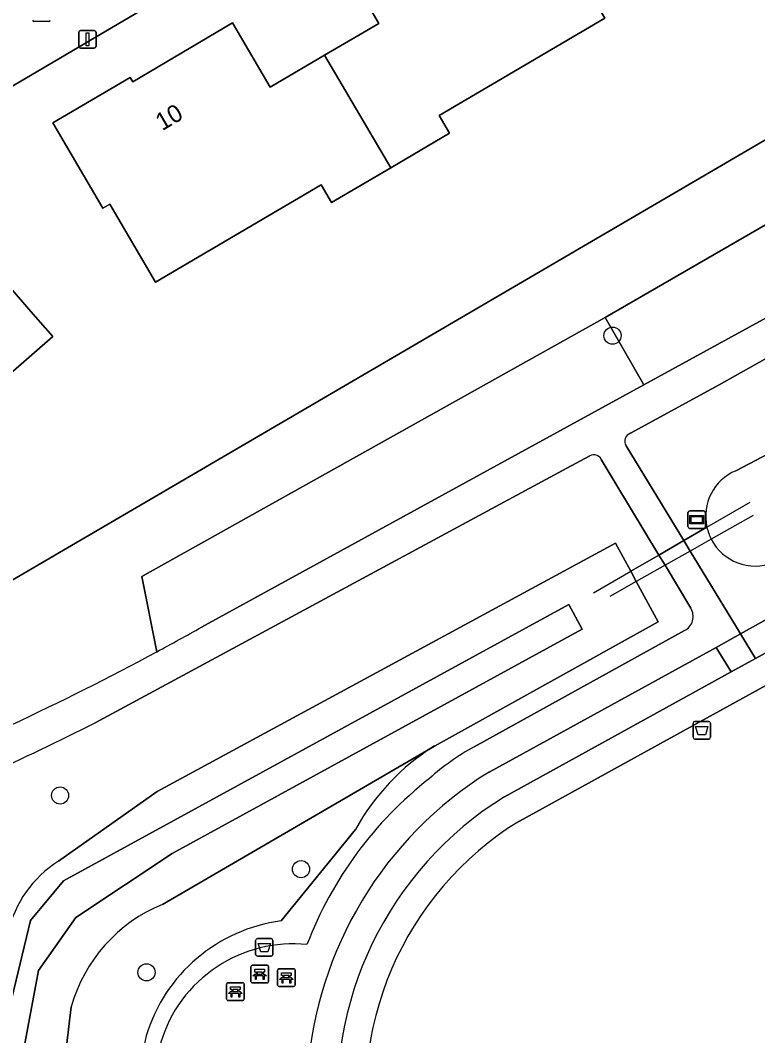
# Model space of a CAD drawing. Extents: x 159352 to 160617, y 385888 to 387323.
# Drawn here: x 160297.1 to 160339.2, y 386364.9 to 386422.7 of the extents above; entities that cross this region are included whole.
import ezdxf

# ---------------------------------------------------------------- set-up
doc = ezdxf.new("R2010")
doc.units = 0
for name, color, linetype in [('IMGEO_Afvalbak', 7, 'Continuous'), ('IMGEO_Bank', 7, 'Continuous'), ('IMGEO_Boom', 7, 'Continuous'), ('IMGEO_Duiker', 7, 'Continuous'), ('IMGEO_Erf', 7, 'Continuous'), ('IMGEO_Groenvoorziening', 7, 'Continuous'), ('IMGEO_Haag', 7, 'Continuous'), ('IMGEO_Hek', 7, 'Continuous'), ('IMGEO_Informatiebord', 7, 'Continuous'), ('IMGEO_Lichtmast', 7, 'Continuous'), ('IMGEO_Oever', 7, 'Continuous'), ('IMGEO_Pand', 7, 'Continuous'), ('IMGEO_Pand_nummerreeks', 7, 'Continuous'), ('IMGEO_Rijbaan_lokaal_open', 7, 'Continuous'), ('IMGEO_Rioolput', 7, 'Continuous'), ('IMGEO_Voetpad_halfverhard', 7, 'Continuous'), ('IMGEO_Waterloop', 7, 'Continuous')]:
    doc.layers.add(name, color=color, linetype=linetype)

msp = doc.modelspace()

# ---------------------------------------------------------------- linework, layer by layer
at = {"layer": 'IMGEO_Afvalbak'}
for p, q in [((160335.485, 386381.852), (160335.485, 386382.652)), ((160335.485, 386382.652), (160335.485, 386381.852)), ((160335.585, 386382.752), (160336.375, 386382.752)), ((160336.375, 386382.752), (160335.585, 386382.752)), ((160336.475, 386382.652), (160336.475, 386381.852)), ((160336.475, 386381.852), (160336.475, 386382.652)), ((160336.375, 386381.752), (160335.585, 386381.752)), ((160335.585, 386381.752), (160336.375, 386381.752)), ((160310.65, 386370.386), (160311.44, 386370.386)), ((160311.44, 386370.386), (160310.65, 386370.386)), ((160310.55, 386369.486), (160310.55, 386370.286)), ((160310.55, 386370.286), (160310.55, 386369.486)), ((160311.54, 386370.286), (160311.54, 386369.486)), ((160311.54, 386369.486), (160311.54, 386370.286)), ((160311.44, 386369.386), (160310.65, 386369.386)), ((160310.65, 386369.386), (160311.44, 386369.386))]:
    msp.add_line(p, q, dxfattribs=at)
for points in [[(160335.628, 386382.466), (160336.332, 386382.466), (160336.183, 386381.996), (160335.777, 386381.996), (160335.628, 386382.466)], [(160310.693, 386370.1), (160311.397, 386370.1), (160311.248, 386369.63), (160310.842, 386369.63), (160310.693, 386370.1)]]:
    msp.add_lwpolyline(points, dxfattribs=at)
for centre, start, end in [((160335.585, 386382.652), 90, 180), ((160335.585, 386382.652), 90, 180), ((160336.375, 386382.652), 0, 90), ((160336.375, 386382.652), 360, 90), ((160335.585, 386381.852), 180, 270), ((160335.585, 386381.852), 180, 270), ((160336.375, 386381.852), 270, 0), ((160336.375, 386381.852), 270, 0), ((160310.65, 386370.286), 90, 180), ((160310.65, 386370.286), 90, 180), ((160311.44, 386370.286), 0, 90), ((160311.44, 386370.286), 360, 90), ((160310.65, 386369.486), 180, 270), ((160310.65, 386369.486), 180, 270), ((160311.44, 386369.486), 270, 0), ((160311.44, 386369.486), 270, 0)]:
    msp.add_arc(centre, 0.1, start, end, dxfattribs=at)
at = {"layer": 'IMGEO_Bank'}
for p, q in [((160310.286, 386367.94), (160310.286, 386368.781)), ((160310.286, 386368.781), (160310.286, 386367.94)), ((160310.361, 386368.865), (160311.202, 386368.865)), ((160311.202, 386368.865), (160310.361, 386368.865)), ((160311.286, 386368.79), (160311.286, 386367.949)), ((160311.286, 386367.949), (160311.286, 386368.79)), ((160311.806, 386367.738), (160311.806, 386368.579)), ((160311.806, 386368.579), (160311.806, 386367.738)), ((160311.881, 386368.663), (160312.722, 386368.663)), ((160312.722, 386368.663), (160311.881, 386368.663)), ((160312.806, 386368.588), (160312.806, 386367.747)), ((160312.806, 386367.747), (160312.806, 386368.588)), ((160310.983, 386368.263), (160310.59, 386368.263)), ((160310.595, 386368.371), (160310.595, 386368.477)), ((160310.639, 386368.477), (160310.639, 386368.371)), ((160310.927, 386368.483), (160310.645, 386368.483)), ((160310.645, 386368.365), (160310.927, 386368.365)), ((160310.933, 386368.371), (160310.933, 386368.477)), ((160310.977, 386368.477), (160310.977, 386368.371)), ((160312.503, 386368.061), (160312.11, 386368.061)), ((160312.115, 386368.169), (160312.115, 386368.275)), ((160312.159, 386368.275), (160312.159, 386368.169)), ((160312.447, 386368.281), (160312.165, 386368.281)), ((160312.165, 386368.163), (160312.447, 386368.163)), ((160312.453, 386368.169), (160312.453, 386368.275)), ((160312.497, 386368.275), (160312.497, 386368.169)), ((160308.897, 386366.94), (160308.897, 386367.781)), ((160308.897, 386367.781), (160308.897, 386366.94)), ((160308.972, 386367.865), (160309.813, 386367.865)), ((160309.813, 386367.865), (160308.972, 386367.865)), ((160309.206, 386367.371), (160309.206, 386367.477)), ((160309.25, 386367.477), (160309.25, 386367.371)), ((160309.538, 386367.483), (160309.256, 386367.483)), ((160309.544, 386367.371), (160309.544, 386367.477)), ((160309.588, 386367.477), (160309.588, 386367.371)), ((160309.897, 386367.79), (160309.897, 386366.949)), ((160309.897, 386366.949), (160309.897, 386367.79)), ((160311.211, 386367.865), (160310.37, 386367.865)), ((160310.37, 386367.865), (160311.211, 386367.865)), ((160312.731, 386367.663), (160311.89, 386367.663)), ((160311.89, 386367.663), (160312.731, 386367.663)), ((160309.822, 386366.865), (160308.981, 386366.865)), ((160308.981, 386366.865), (160309.822, 386366.865)), ((160309.594, 386367.263), (160309.201, 386367.263)), ((160309.256, 386367.365), (160309.538, 386367.365))]:
    msp.add_line(p, q, dxfattribs=at)
for points in [[(160310.589, 386368.483), (160310.503, 386368.483), (160310.503, 386368.644), (160311.066, 386368.644), (160311.066, 386368.483), (160310.983, 386368.483)], [(160310.533, 386368.263), (160310.391, 386368.263), (160310.503, 386368.365), (160310.589, 386368.365)], [(160310.583, 386368.256), (160310.583, 386368.049), (160310.54, 386368.049), (160310.54, 386368.256)], [(160310.983, 386368.365), (160311.066, 386368.365), (160311.178, 386368.263), (160311.039, 386368.263)], [(160311.033, 386368.256), (160311.033, 386368.049), (160310.989, 386368.049), (160310.989, 386368.256)], [(160312.053, 386368.061), (160311.911, 386368.061), (160312.023, 386368.163), (160312.109, 386368.163)], [(160312.109, 386368.281), (160312.023, 386368.281), (160312.023, 386368.442), (160312.586, 386368.442), (160312.586, 386368.281), (160312.503, 386368.281)], [(160312.103, 386368.054), (160312.103, 386367.847), (160312.06, 386367.847), (160312.06, 386368.054)], [(160312.503, 386368.163), (160312.586, 386368.163), (160312.698, 386368.061), (160312.559, 386368.061)], [(160312.553, 386368.054), (160312.553, 386367.847), (160312.509, 386367.847), (160312.509, 386368.054)], [(160309.2, 386367.483), (160309.114, 386367.483), (160309.114, 386367.644), (160309.677, 386367.644), (160309.677, 386367.483), (160309.594, 386367.483)], [(160309.144, 386367.263), (160309.002, 386367.263), (160309.114, 386367.365), (160309.2, 386367.365)], [(160309.194, 386367.256), (160309.194, 386367.049), (160309.151, 386367.049), (160309.151, 386367.256)], [(160309.594, 386367.365), (160309.677, 386367.365), (160309.789, 386367.263), (160309.65, 386367.263)], [(160309.644, 386367.256), (160309.644, 386367.049), (160309.6, 386367.049), (160309.6, 386367.256)]]:
    msp.add_lwpolyline(points, dxfattribs=at)
for centre, radius, start, end in [((160310.364, 386368.787), 0.0779, 92.4484, 184.28452), ((160310.364, 386368.787), 0.0779, 92.4484, 184.28452), ((160311.208, 386368.787), 0.0779, 2.4484, 94.28452), ((160311.208, 386368.787), 0.0779, 2.4484, 94.28452), ((160311.884, 386368.585), 0.0779, 92.4484, 184.28452), ((160311.884, 386368.585), 0.0779, 92.4484, 184.28452), ((160312.728, 386368.585), 0.0779, 2.4484, 94.28452), ((160312.728, 386368.585), 0.0779, 2.4484, 94.28452), ((160310.533, 386368.256), 0.00671, 2.89567, 87.10433), ((160310.59, 386368.256), 0.00671, 92.89567, 177.10433), ((160310.588, 386368.476), 0.00671, 2.89567, 87.10433), ((160310.588, 386368.372), 0.00671, 272.89567, 357.10433), ((160310.645, 386368.476), 0.00671, 92.89567, 177.10433), ((160310.645, 386368.372), 0.00671, 182.89567, 267.10433), ((160310.927, 386368.476), 0.00671, 2.89567, 87.10433), ((160310.927, 386368.372), 0.00671, 272.89567, 357.10433), ((160310.984, 386368.476), 0.00671, 92.89567, 177.10433), ((160310.984, 386368.372), 0.00671, 182.89567, 267.10433), ((160310.982, 386368.256), 0.00671, 2.89567, 87.10433), ((160311.039, 386368.256), 0.00671, 92.89567, 177.10433), ((160312.053, 386368.054), 0.00671, 2.89567, 87.10433), ((160312.11, 386368.054), 0.00671, 92.89567, 177.10433), ((160312.108, 386368.274), 0.00671, 2.89567, 87.10433), ((160312.108, 386368.17), 0.00671, 272.89567, 357.10433), ((160312.165, 386368.274), 0.00671, 92.89567, 177.10433), ((160312.165, 386368.17), 0.00671, 182.89567, 267.10433), ((160312.447, 386368.274), 0.00671, 2.89567, 87.10433), ((160312.447, 386368.17), 0.00671, 272.89567, 357.10433), ((160312.504, 386368.274), 0.00671, 92.89567, 177.10433), ((160312.504, 386368.17), 0.00671, 182.89567, 267.10433), ((160312.502, 386368.054), 0.00671, 2.89567, 87.10433), ((160312.559, 386368.054), 0.00671, 92.89567, 177.10433), ((160308.975, 386367.787), 0.0779, 92.4484, 184.28452), ((160308.975, 386367.787), 0.0779, 92.4484, 184.28452), ((160309.199, 386367.476), 0.00671, 2.89567, 87.10433), ((160309.256, 386367.476), 0.00671, 92.89567, 177.10433), ((160309.538, 386367.476), 0.00671, 2.89567, 87.10433), ((160309.595, 386367.476), 0.00671, 92.89567, 177.10433), ((160309.819, 386367.787), 0.0779, 2.4484, 94.28452), ((160309.819, 386367.787), 0.0779, 2.4484, 94.28452), ((160310.364, 386367.943), 0.0779, 182.4484, 274.28452), ((160310.364, 386367.943), 0.0779, 182.4484, 274.28452), ((160311.208, 386367.943), 0.0779, 272.4484, 4.28452), ((160311.208, 386367.943), 0.0779, 272.4484, 4.28452), ((160311.884, 386367.741), 0.0779, 182.4484, 274.28452), ((160311.884, 386367.741), 0.0779, 182.4484, 274.28452), ((160312.728, 386367.741), 0.0779, 272.4484, 4.28452), ((160312.728, 386367.741), 0.0779, 272.4484, 4.28452), ((160308.975, 386366.943), 0.0779, 182.4484, 274.28452), ((160308.975, 386366.943), 0.0779, 182.4484, 274.28452), ((160309.144, 386367.256), 0.00671, 2.89567, 87.10433), ((160309.201, 386367.256), 0.00671, 92.89567, 177.10433), ((160309.199, 386367.372), 0.00671, 272.89567, 357.10433), ((160309.256, 386367.372), 0.00671, 182.89567, 267.10433), ((160309.538, 386367.372), 0.00671, 272.89567, 357.10433), ((160309.595, 386367.372), 0.00671, 182.89567, 267.10433), ((160309.593, 386367.256), 0.00671, 2.89567, 87.10433), ((160309.65, 386367.256), 0.00671, 92.89567, 177.10433), ((160309.819, 386366.943), 0.0779, 272.4484, 4.28452), ((160309.819, 386366.943), 0.0779, 272.4484, 4.28452)]:
    msp.add_arc(centre, radius, start, end, dxfattribs=at)
at = {"layer": 'IMGEO_Boom'}
for centre in [(160330.894, 386404.728), (160299.406, 386378.536), (160313.141, 386374.338), (160304.333, 386368.463)]:
    msp.add_circle(centre, 0.489, dxfattribs=at)
at = {"layer": 'IMGEO_Duiker'}
msp.add_lwpolyline([(160338.903, 386394.479), (160336.524, 386393.136), (160335.321, 386392.457), (160333.887, 386391.647), (160332.249, 386390.721), (160330.737, 386389.868)], dxfattribs=at)
at = {"layer": 'IMGEO_Erf'}
for points in [[(160354.242, 386455.443), (160347.224, 386451.331), (160348.417, 386449.368), (160294.155, 386417.447), (160275.475, 386439.018), (160275.952, 386439.443), (160277.935, 386446.16), (160261.395, 386465.192), (160260.458, 386464.58), (160235.988, 386447.162), (160271.317, 386406.276), (160288.701, 386386.157), (160367.751, 386432.334)], [(160327.899, 386428.042), (160328.231, 386427.476), (160327.844, 386427.248), (160330.45, 386422.81), (160321.004, 386417.267), (160321.602, 386416.249), (160318.255, 386414.285), (160314.88, 386412.305), (160314.283, 386413.322), (160304.837, 386407.779), (160302.233, 386412.218), (160301.846, 386411.991), (160301.524, 386412.54), (160298.994, 386416.852), (160303.399, 386419.43), (160303.559, 386419.19), (160309.227, 386422.537), (160311.387, 386418.872), (160314.478, 386420.693), (160317.568, 386422.513), (160315.435, 386426.181), (160321.126, 386429.523), (160320.983, 386429.775), (160325.367, 386432.353)], [(160298.984, 386404.671), (160295.089, 386401.287), (160295.385, 386400.948), (160291.12, 386397.243), (160283.447, 386406.077), (160285.048, 386407.468), (160282.556, 386410.337), (160284.218, 386411.781), (160287.992, 386415.06), (160290.489, 386412.19), (160291.402, 386412.968), (160294.361, 386409.535), (160294.597, 386409.715), (160297.878, 386405.942)]]:
    msp.add_lwpolyline(points, close=True, dxfattribs=at)
at = {"layer": 'IMGEO_Groenvoorziening'}
for points in [[(160428.483, 386444.603), (160423.057, 386442.318), (160380.928, 386426.974), (160378.957, 386426.08), (160352.292, 386410.523), (160336.976, 386401.924), (160331.924, 386399.167)], [(160330.466, 386405.753), (160369.946, 386428.579), (160367.751, 386432.334), (160288.701, 386386.157), (160288.146, 386378.9)], [(160304.916, 386386.719), (160304.064, 386391.016), (160330.466, 386405.753)], [(160332.672, 386401.919), (160330.466, 386405.753), (160304.064, 386391.016), (160304.916, 386386.719)], [(160337.922, 386397.033), (160351.244, 386404.006)], [(160307.46, 386388.117), (160332.672, 386401.919)], [(160331.663, 386398.456), (160334.957, 386393.054), (160336.273, 386393.814)], [(160299.308, 386374.795), (160304.946, 386378.764), (160331.057, 386392.909), (160331.93, 386391.307), (160333.533, 386392.233), (160330.249, 386397.679)], [(160329.602, 386397.872), (160328.294, 386397.179), (160301.411, 386382.676)], [(160336.273, 386393.814), (160334.957, 386393.054), (160335.321, 386392.457), (160337.967, 386388.118), (160338.195, 386387.744), (160354.46, 386396.796)], [(160354.46, 386396.796), (160338.195, 386387.744), (160339.049, 386386.343), (160356.287, 386395.837)], [(160335.358, 386389.207), (160333.887, 386391.647), (160333.533, 386392.233), (160331.93, 386391.307), (160332.249, 386390.721), (160333.495, 386388.433), (160320.742, 386381.355)], [(160344.312, 386345.406), (160382.692, 386368.979), (160375.133, 386371.092), (160372.583, 386382.251), (160357.933, 386384.59), (160351.212, 386391.188), (160325.586, 386377.078)], [(160322.999, 386381.313), (160335.001, 386387.924)], [(160324.74, 386378.463), (160337.646, 386385.571), (160336.791, 386386.974), (160323.853, 386379.87)], [(160320.742, 386381.355), (160305.235, 386372.337)], [(160316.247, 386376.598), (160312.016, 386371.396)], [(160312.016, 386371.396), (160316.247, 386376.598)], [(160300.039, 386366.501), (160298.666, 386354.983), (160309.3, 386349.756), (160319.873, 386343.783), (160320.889, 386343.387), (160315.375, 386349.432), (160313.06, 386352.137)]]:
    msp.add_lwpolyline(points, dxfattribs=at)
msp.add_lwpolyline([(160372.334, 386424.495), (160369.946, 386428.579), (160330.466, 386405.753), (160332.672, 386401.919), (160347.079, 386409.806)], close=True, dxfattribs=at)
for centre, radius, start, end in [((160332.058, 386398.714), 0.472, 106.52115, 213.16362), ((160329.843, 386397.498), 0.445, 24.05973, 122.7206), ((160339.013, 386394.442), 2.811, 112.83054, 192.91998), ((160339.059, 386394.46), 2.86, 193.05255, 207.57721), ((160339.026, 386394.412), 2.809, 207.0227, 291.44943), ((160334.567, 386388.736), 0.92, 298.11342, 30.7877), ((160230.514, 386525.126), 157.137, 298.26082, 299.31926), ((160228.274, 386529.205), 161.791, 291.71914, 298.27536), ((160230.361, 386523.365), 157.612, 291.78295, 296.79461), ((160327.652, 386370.324), 13.017, 122.06169, 151.18247), ((160327.652, 386370.324), 13.017, 122.06169, 151.18247), ((160329.866, 386368.974), 14.121, 119.09493, 131.77976), ((160335.395, 386361.225), 21.928, 121.75877, 176.04458), ((160334.02, 386362.195), 21.99, 128.08191, 159.08494), ((160335.295, 386361.364), 20.095, 121.68716, 186.75015), ((160335.192, 386361.416), 18.373, 121.5215, 192.13304), ((160302.823, 386369.266), 6.552, 122.4426, 167.19508), ((160308.643, 386364.071), 8.941, 112.40904, 164.23132), ((160313.233, 386362.168), 9.308, 97.5154, 163.21454), ((160313.233, 386362.168), 9.308, 97.5154, 163.21454), ((160312.674, 386362.325), 7.762, 84.04617, 123.72032), ((160312.614, 386362.256), 7.787, 123.07405, 284.24279), ((160314.246, 386362.313), 10.245, 165.62819, 263.35023), ((160314.246, 386362.313), 10.245, 165.62819, 263.35023)]:
    msp.add_arc(centre, radius, start, end, dxfattribs=at)
at = {"layer": 'IMGEO_Haag'}
for points in [[(160354.46, 386396.796), (160338.195, 386387.744), (160339.049, 386386.343), (160356.287, 386395.837)], [(160324.74, 386378.463), (160337.646, 386385.571), (160336.791, 386386.974), (160323.853, 386379.87)]]:
    msp.add_lwpolyline(points, dxfattribs=at)
for centre, radius, start, end in [((160335.395, 386361.225), 21.928, 121.75877, 176.04458), ((160335.295, 386361.364), 20.095, 121.68716, 186.75015)]:
    msp.add_arc(centre, radius, start, end, dxfattribs=at)
at = {"layer": 'IMGEO_Hek'}
for points in [[(160336.273, 386393.814), (160338.743, 386395.24)], [(160334.957, 386393.054), (160336.273, 386393.814)], [(160333.533, 386392.233), (160334.957, 386393.054)], [(160331.93, 386391.307), (160333.533, 386392.233)], [(160329.817, 386390.087), (160331.93, 386391.307)]]:
    msp.add_lwpolyline(points, dxfattribs=at)
at = {"layer": 'IMGEO_Informatiebord'}
for p, q in [((160335.194, 386393.847), (160335.194, 386394.647)), ((160335.194, 386394.647), (160335.194, 386393.847)), ((160335.294, 386394.747), (160336.084, 386394.747)), ((160336.084, 386394.747), (160335.294, 386394.747)), ((160336.184, 386394.647), (160336.184, 386393.847)), ((160336.184, 386393.847), (160336.184, 386394.647)), ((160336.084, 386393.747), (160335.294, 386393.747)), ((160335.294, 386393.747), (160336.084, 386393.747))]:
    msp.add_line(p, q, dxfattribs=at)
for points in [[(160335.295, 386394.479), (160336.083, 386394.479), (160336.083, 386394.015), (160335.295, 386394.015), (160335.295, 386394.479)], [(160335.36, 386394.414), (160335.36, 386394.08), (160336.018, 386394.08), (160336.018, 386394.414), (160335.36, 386394.414)]]:
    msp.add_lwpolyline(points, dxfattribs=at)
for centre, start, end in [((160335.294, 386394.647), 90, 180), ((160335.294, 386394.647), 90, 180), ((160336.084, 386394.647), 0, 90), ((160336.084, 386394.647), 360, 90), ((160335.294, 386393.847), 180, 270), ((160335.294, 386393.847), 180, 270), ((160336.084, 386393.847), 270, 0), ((160336.084, 386393.847), 270, 0)]:
    msp.add_arc(centre, 0.1, start, end, dxfattribs=at)
at = {"layer": 'IMGEO_Lichtmast'}
for p, q in [((160300.468, 386421.202), (160300.468, 386422.002)), ((160300.468, 386422.002), (160300.468, 386421.202)), ((160300.568, 386422.102), (160301.358, 386422.102)), ((160301.358, 386422.102), (160300.568, 386422.102)), ((160301.458, 386422.002), (160301.458, 386421.202)), ((160301.458, 386421.202), (160301.458, 386422.002)), ((160301.358, 386421.102), (160300.568, 386421.102)), ((160300.568, 386421.102), (160301.358, 386421.102))]:
    msp.add_line(p, q, dxfattribs=at)
msp.add_lwpolyline([(160300.888, 386421.977), (160301.038, 386421.977), (160301.038, 386421.227), (160300.888, 386421.227), (160300.888, 386421.977)], dxfattribs=at)
for centre, start, end in [((160300.568, 386422.002), 90, 180), ((160300.568, 386422.002), 90, 180), ((160301.358, 386422.002), 0, 90), ((160301.358, 386422.002), 360, 90), ((160300.568, 386421.202), 180, 270), ((160300.568, 386421.202), 180, 270), ((160301.358, 386421.202), 270, 0), ((160301.358, 386421.202), 270, 0)]:
    msp.add_arc(centre, 0.1, start, end, dxfattribs=at)
at = {"layer": 'IMGEO_Oever'}
for points in [[(160351.244, 386404.006), (160337.922, 386397.033)], [(160305.235, 386372.337), (160320.742, 386381.355), (160333.495, 386388.433), (160332.249, 386390.721), (160331.93, 386391.307), (160331.057, 386392.909), (160304.946, 386378.764), (160299.308, 386374.795)], [(160293.936, 386355.773), (160297.723, 386371.412), (160299.595, 386373.667), (160328.404, 386389.412), (160329.17, 386388.007), (160305.787, 386375.241), (160300.297, 386371.582), (160298.17, 386368.561), (160295.233, 386352.944), (160332.34, 386336.901), (160337.446, 386335.199), (160356.999, 386346.263), (160357.723, 386345.156), (160337.765, 386332.263), (160331.68, 386334.518), (160265.021, 386361.497)], [(160332.178, 386338.985), (160320.889, 386343.387), (160319.873, 386343.783), (160309.3, 386349.756), (160298.666, 386354.983), (160300.039, 386366.501)]]:
    msp.add_lwpolyline(points, dxfattribs=at)
for centre, radius, start, end in [((160339.013, 386394.442), 2.811, 112.83054, 192.91998), ((160339.059, 386394.46), 2.86, 193.05255, 207.57721), ((160339.026, 386394.412), 2.809, 207.0227, 291.44943), ((160302.823, 386369.266), 6.552, 122.4426, 167.19508), ((160308.643, 386364.071), 8.941, 112.40904, 164.23132)]:
    msp.add_arc(centre, radius, start, end, dxfattribs=at)
at = {"layer": 'IMGEO_Pand'}
for points in [[(160318.255, 386414.285), (160321.602, 386416.249), (160321.004, 386417.267), (160330.45, 386422.81), (160327.844, 386427.248), (160328.231, 386427.476), (160327.899, 386428.042), (160325.367, 386432.353), (160320.983, 386429.775), (160321.126, 386429.523), (160315.435, 386426.181), (160317.568, 386422.513), (160314.478, 386420.693)], [(160314.478, 386420.693), (160311.387, 386418.872), (160309.227, 386422.537), (160303.559, 386419.19), (160303.399, 386419.43), (160298.994, 386416.852), (160301.524, 386412.54), (160301.846, 386411.991), (160302.233, 386412.218), (160304.837, 386407.779), (160314.283, 386413.322), (160314.88, 386412.305), (160318.255, 386414.285)], [(160295.385, 386400.948), (160295.089, 386401.287), (160298.984, 386404.671), (160297.878, 386405.942), (160294.597, 386409.715), (160294.361, 386409.535), (160291.402, 386412.968), (160290.489, 386412.19), (160287.992, 386415.06), (160284.218, 386411.781), (160282.556, 386410.337), (160285.048, 386407.468), (160283.447, 386406.077), (160291.12, 386397.243)]]:
    msp.add_lwpolyline(points, close=True, dxfattribs=at)
at = {"layer": 'IMGEO_Rijbaan_lokaal_open'}
msp.add_lwpolyline([(160281.947, 386442.111), (160283.005, 386445.62), (160288.166, 386462.855), (160285.287, 386463.833), (160283.452, 386464.555), (160281.696, 386458.696), (160278.961, 386449.572), (160277.935, 386446.16), (160275.952, 386439.443), (160275.475, 386439.018), (160294.155, 386417.447), (160348.417, 386449.368)], dxfattribs=at)
at = {"layer": 'IMGEO_Rioolput'}
msp.add_line((160298.77, 386422.612), (160297.918, 386422.612), dxfattribs=at)
msp.add_lwpolyline([(160298.77, 386422.612), (160297.918, 386422.612)], dxfattribs=at)
for centre, start, end in [((160297.92, 386422.688), 181.55205, 268.44795), ((160297.92, 386422.688), 181.55205, 268.44795), ((160298.768, 386422.688), 271.55205, 358.44795), ((160298.768, 386422.688), 271.55205, 358.44795)]:
    msp.add_arc(centre, 0.0765, start, end, dxfattribs=at)
at = {"layer": 'IMGEO_Voetpad_halfverhard'}
for points in [[(160424.05, 386444.809), (160404.39, 386437.613), (160396.668, 386434.82), (160389.196, 386432.117), (160379.118, 386428.441), (160372.334, 386424.495), (160347.079, 386409.806), (160332.672, 386401.919), (160307.46, 386388.117)], [(160331.924, 386399.167), (160336.976, 386401.924), (160352.292, 386410.523), (160378.957, 386426.08), (160380.928, 386426.974), (160423.057, 386442.318), (160428.483, 386444.603)], [(160330.249, 386397.679), (160333.533, 386392.233), (160334.957, 386393.054), (160331.663, 386398.456)], [(160301.411, 386382.676), (160328.294, 386397.179), (160329.602, 386397.872)], [(160356.287, 386395.837), (160339.049, 386386.343), (160337.646, 386385.571), (160324.74, 386378.463)], [(160325.586, 386377.078), (160351.212, 386391.188), (160356.243, 386393.958)], [(160323.853, 386379.87), (160336.791, 386386.974), (160338.195, 386387.744), (160337.967, 386388.118), (160335.321, 386392.457), (160334.957, 386393.054), (160333.533, 386392.233), (160333.887, 386391.647), (160335.358, 386389.207)], [(160335.001, 386387.924), (160322.999, 386381.313)]]:
    msp.add_lwpolyline(points, dxfattribs=at)
msp.add_lwpolyline([(160339.049, 386386.343), (160338.195, 386387.744), (160336.791, 386386.974), (160337.646, 386385.571)], close=True, dxfattribs=at)
for centre, radius, start, end in [((160332.058, 386398.714), 0.472, 106.52115, 213.16362), ((160329.843, 386397.498), 0.445, 24.05973, 122.7206), ((160334.567, 386388.736), 0.92, 298.11342, 30.7877), ((160230.514, 386525.126), 157.137, 298.26082, 299.31926), ((160228.274, 386529.205), 161.791, 291.71914, 298.27536), ((160230.361, 386523.365), 157.612, 291.78295, 296.79461), ((160329.866, 386368.974), 14.121, 119.09493, 131.77976), ((160335.395, 386361.225), 21.928, 121.75877, 176.04458), ((160334.02, 386362.195), 21.99, 128.08191, 159.08494), ((160335.295, 386361.364), 20.095, 121.68716, 186.75015), ((160335.192, 386361.416), 18.373, 121.5215, 192.13304), ((160312.674, 386362.325), 7.762, 84.04617, 123.72032), ((160312.614, 386362.256), 7.787, 123.07405, 284.24279)]:
    msp.add_arc(centre, radius, start, end, dxfattribs=at)
at = {"layer": 'IMGEO_Waterloop'}
msp.add_lwpolyline([(160265.021, 386361.497), (160331.68, 386334.518), (160337.765, 386332.263), (160357.723, 386345.156), (160356.999, 386346.263), (160337.446, 386335.199), (160332.34, 386336.901), (160295.233, 386352.944), (160298.17, 386368.561), (160300.297, 386371.582), (160305.787, 386375.241), (160329.17, 386388.007), (160328.404, 386389.412), (160299.595, 386373.667), (160297.723, 386371.412), (160293.936, 386355.773)], dxfattribs=at)

# ---------------------------------------------------------------- texts
at = {"layer": 'IMGEO_Pand_nummerreeks'}
msp.add_text('10', height=1, rotation=30.56219, dxfattribs=at).set_placement((160305.226, 386416.366))

doc.saveas('drawing.dxf')
